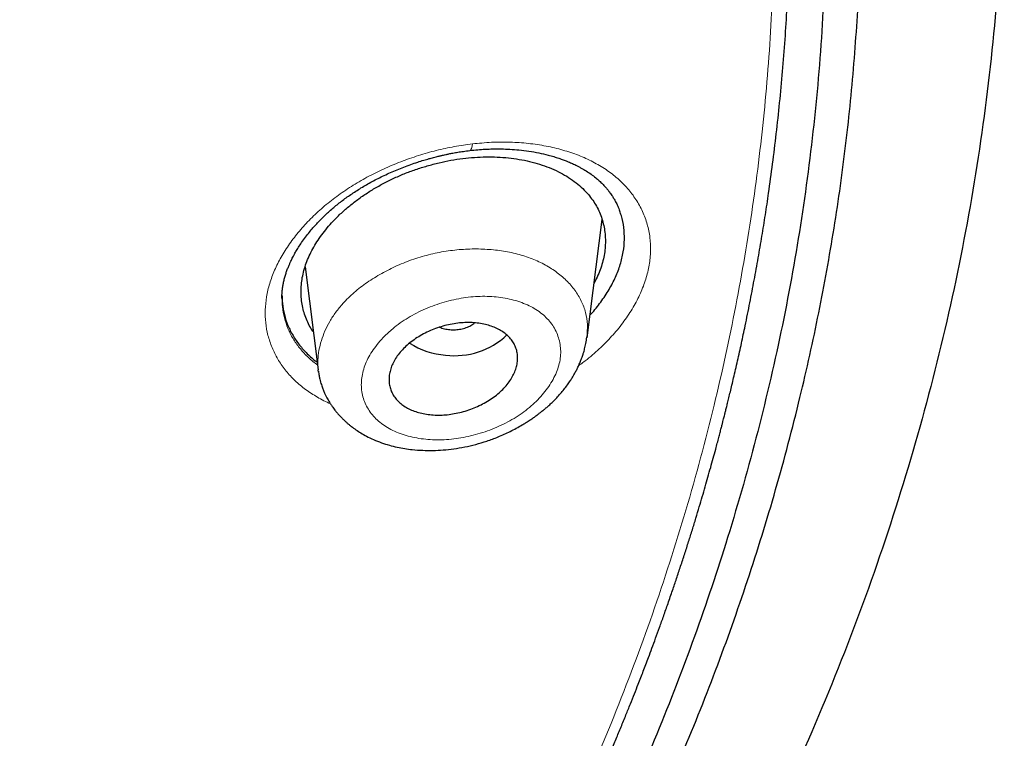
# Model space of a CAD drawing. Header units: millimetres. Extents: x 8 to 1023, y 12 to 832.
# Tile 783 of 968: x 685 to 698, y 765 to 775. Entities that reach past the tile are written whole.
import ezdxf

# ---------------------------------------------------------------- set-up
doc = ezdxf.new("R2010")
doc.units = ezdxf.units.MM

msp = doc.modelspace()

# ---------------------------------------------------------------- linework, layer by layer
at = {"color": 7, "linetype": 'Continuous', "lineweight": 30}
for p, q in [((692.659, 770.295), (692.869, 771.95)), ((688.711, 771.291), (688.894, 769.846)), ((688.389, 770.866), (688.389, 770.851)), ((688.902, 769.817), (688.896, 769.846))]:
    msp.add_line(p, q, dxfattribs=at)
at = {"color": 8, "linetype": 'Continuous', "lineweight": 0, "flags": 128}
msp.add_lwpolyline([(691.016, 772.918), (691.017, 772.918), (691.025, 772.922), (691.033, 772.93), (691.039, 772.944), (691.045, 772.962), (691.049, 772.984), (691.053, 773.011)], dxfattribs=at)
at = {"color": 7, "linetype": 'Continuous', "lineweight": 30}
for centre, radius, start, end in [((690.756, 771.123), 1.073, 237.2076, 265.8413), ((690.804, 771.108), 1.063, 263.1899, 313.4475)]:
    msp.add_arc(centre, radius, start, end, dxfattribs=at)
for points, knots in [([(638.967, 820.409), (639.825, 820.401), (641.54, 820.386), (644.108, 820.26), (646.667, 820.06), (649.211, 819.78), (651.736, 819.422), (654.237, 818.985), (656.847, 818.443), (659.555, 817.781), (662.346, 816.982), (665.077, 816.082), (667.741, 815.083), (670.332, 813.99), (672.724, 812.86), (674.924, 811.713), (676.942, 810.562), (678.889, 809.349), (680.762, 808.076), (682.555, 806.746), (684.266, 805.361), (685.893, 803.924), (687.432, 802.438), (688.881, 800.905), (690.237, 799.329), (691.498, 797.713), (692.662, 796.059), (693.724, 794.369), (694.737, 792.553), (695.676, 790.607), (696.518, 788.53), (697.215, 786.425), (697.764, 784.298), (698.165, 782.153), (698.403, 780.1), (698.503, 778.144), (698.485, 776.289), (698.354, 774.437), (698.113, 772.591), (697.761, 770.754), (697.3, 768.929), (696.731, 767.121), (696.054, 765.331), (695.271, 763.565), (694.383, 761.824), (693.39, 760.113), (692.294, 758.435), (691.099, 756.793), (689.735, 755.101), (688.185, 753.369), (686.433, 751.611), (684.562, 749.919), (682.573, 748.298), (680.479, 746.747), (678.994, 745.78), (678.252, 745.296)], [0, 0, 0, 0, 0.017859, 0.035717, 0.053574, 0.07143, 0.089287, 0.107143, 0.125, 0.145832, 0.166666, 0.1875, 0.208333, 0.229166, 0.249999, 0.267856, 0.285713, 0.303571, 0.321429, 0.339287, 0.357144, 0.375001, 0.392858, 0.410715, 0.428572, 0.446429, 0.464286, 0.482143, 0.500002, 0.520835, 0.541668, 0.562501, 0.583334, 0.604167, 0.624999, 0.642856, 0.660713, 0.678571, 0.696428, 0.714286, 0.732144, 0.750003, 0.76786, 0.785718, 0.803575, 0.821433, 0.839289, 0.857146, 0.875003, 0.895835, 0.916668, 0.9375, 0.958333, 0.979167, 1, 1, 1, 1]), ([(638.967, 735.109), (639.574, 735.113), (640.787, 735.121), (642.603, 735.185), (644.413, 735.288), (646.217, 735.433), (648.014, 735.618), (649.801, 735.844), (651.525, 736.103), (653.184, 736.389), (654.78, 736.7), (656.361, 737.043), (657.927, 737.419), (659.479, 737.828), (661.066, 738.282), (662.683, 738.787), (664.324, 739.344), (665.935, 739.936), (667.518, 740.564), (669.071, 741.227), (670.597, 741.926), (672.053, 742.641), (673.438, 743.365), (674.752, 744.095), (676.034, 744.851), (677.285, 745.634), (678.505, 746.442), (679.727, 747.299), (680.947, 748.208), (682.157, 749.169), (683.325, 750.157), (684.449, 751.171), (685.531, 752.212), (686.571, 753.281), (687.54, 754.346), (688.44, 755.401), (689.269, 756.44), (690.054, 757.494), (690.796, 758.561), (691.493, 759.642), (692.165, 760.769), (692.807, 761.942), (693.414, 763.161), (693.967, 764.394), (694.467, 765.639), (694.913, 766.898), (695.307, 768.172), (695.637, 769.422), (695.907, 770.643), (696.122, 771.83), (696.289, 773.019), (696.407, 774.209), (696.478, 775.401), (696.501, 776.628), (696.472, 777.89), (696.385, 779.185), (696.241, 780.478), (696.04, 781.77), (695.783, 783.061), (695.469, 784.349), (695.11, 785.595), (694.712, 786.795), (694.282, 787.948), (693.806, 789.089), (693.286, 790.218), (692.721, 791.335), (692.12, 792.423), (691.486, 793.483), (690.822, 794.514), (690.118, 795.532), (689.373, 796.538), (688.589, 797.53), (687.765, 798.51), (686.903, 799.473), (685.994, 800.432), (685.038, 801.383), (684.031, 802.327), (682.988, 803.248), (681.91, 804.146), (680.795, 805.023), (679.662, 805.863), (678.514, 806.667), (677.353, 807.437), (676.161, 808.184), (674.939, 808.909), (673.685, 809.611), (672.401, 810.29), (671.091, 810.944), (669.74, 811.58), (668.351, 812.195), (666.92, 812.79), (665.466, 813.354), (663.991, 813.887), (662.494, 814.39), (661.001, 814.854), (659.513, 815.28), (658.034, 815.671), (656.538, 816.032), (655.027, 816.364), (653.499, 816.666), (651.955, 816.939), (650.399, 817.182), (648.812, 817.398), (647.198, 817.584), (645.557, 817.739), (643.913, 817.86), (642.267, 817.945), (640.618, 817.999), (639.517, 818.006), (638.967, 818.009)], [0, 0, 0, 0, 0.010081, 0.020137, 0.030179, 0.040216, 0.050257, 0.060311, 0.070335, 0.079491, 0.088633, 0.097767, 0.1069, 0.116039, 0.125192, 0.135253, 0.145282, 0.155288, 0.16528, 0.175267, 0.185259, 0.195301, 0.204496, 0.213673, 0.222839, 0.232002, 0.241168, 0.250345, 0.260322, 0.270285, 0.280246, 0.290212, 0.300194, 0.310203, 0.320293, 0.329526, 0.338727, 0.347904, 0.357065, 0.366218, 0.375372, 0.385323, 0.395264, 0.405207, 0.415162, 0.425139, 0.435149, 0.445226, 0.454443, 0.463632, 0.472801, 0.481959, 0.491116, 0.500279, 0.510233, 0.520184, 0.530144, 0.540125, 0.550137, 0.560192, 0.570258, 0.579448, 0.588609, 0.59775, 0.60688, 0.616007, 0.625139, 0.633867, 0.642594, 0.651329, 0.660077, 0.668845, 0.677642, 0.686473, 0.695244, 0.704395, 0.713529, 0.722653, 0.731774, 0.740899, 0.750037, 0.758756, 0.767483, 0.776222, 0.78498, 0.793764, 0.802579, 0.811433, 0.820208, 0.829363, 0.838502, 0.847632, 0.856762, 0.865897, 0.875044, 0.883755, 0.89247, 0.901196, 0.909939, 0.918704, 0.927499, 0.936329, 0.945126, 0.954305, 0.963462, 0.972602, 0.981734, 0.990864, 1, 1, 1, 1]), ([(696.002, 776.466), (695.995, 775.965), (695.98, 774.963), (695.861, 773.463), (695.671, 771.966), (695.403, 770.472), (695.058, 768.982), (694.646, 767.529), (694.173, 766.115), (693.644, 764.745), (693.05, 763.39), (692.39, 762.05), (691.653, 760.704), (690.836, 759.354), (689.936, 758.003), (688.967, 756.676), (687.929, 755.373), (686.822, 754.093), (685.671, 752.865), (684.485, 751.69), (683.268, 750.57), (681.999, 749.481), (680.677, 748.423), (679.281, 747.382), (677.809, 746.359), (676.259, 745.359), (674.655, 744.399), (672.996, 743.477), (671.286, 742.597), (669.568, 741.779), (667.85, 741.022), (666.138, 740.324), (664.394, 739.67), (662.62, 739.06), (660.784, 738.485), (658.885, 737.946), (656.924, 737.45), (654.934, 737.004), (652.914, 736.61), (650.868, 736.267), (648.844, 735.984), (646.851, 735.757), (644.895, 735.584), (642.936, 735.461), (640.975, 735.386), (638.968, 735.36), (636.917, 735.386), (634.827, 735.468), (632.743, 735.605), (630.664, 735.798), (628.594, 736.046), (626.578, 736.343), (624.621, 736.682), (622.727, 737.062), (620.857, 737.487), (619.01, 737.958), (617.144, 738.486), (615.264, 739.075), (613.374, 739.728), (611.522, 740.43), (609.706, 741.18), (607.926, 741.979), (606.219, 742.809), (604.589, 743.665), (603.037, 744.539), (601.531, 745.45), (600.073, 746.396), (598.63, 747.399), (597.207, 748.46), (595.812, 749.581), (594.477, 750.737), (593.201, 751.928), (591.982, 753.155), (590.846, 754.392), (589.791, 755.634), (588.819, 756.873), (587.909, 758.133), (587.061, 759.414), (586.26, 760.742), (585.51, 762.116), (584.818, 763.533), (584.199, 764.965), (583.654, 766.413), (583.181, 767.878), (582.788, 769.332), (582.473, 770.771), (582.232, 772.188), (582.061, 773.609), (581.954, 775.036), (581.941, 775.989), (581.934, 776.466)], [0, 0, 0, 0, 0.011647, 0.023279, 0.034914, 0.046569, 0.058262, 0.069997, 0.081033, 0.092045, 0.103046, 0.114051, 0.125075, 0.136674, 0.148268, 0.159874, 0.171507, 0.183184, 0.194903, 0.205931, 0.216944, 0.227954, 0.238974, 0.250018, 0.2616, 0.2732, 0.284834, 0.296518, 0.308264, 0.319998, 0.330999, 0.341975, 0.352941, 0.363907, 0.374886, 0.386463, 0.398058, 0.409684, 0.421356, 0.433089, 0.444843, 0.455871, 0.466863, 0.477832, 0.488791, 0.499751, 0.51144, 0.523115, 0.53479, 0.54648, 0.558201, 0.569925, 0.580927, 0.591892, 0.602833, 0.61376, 0.624687, 0.6364, 0.648087, 0.659761, 0.671439, 0.683135, 0.694871, 0.705904, 0.716895, 0.727858, 0.738804, 0.749746, 0.761426, 0.773081, 0.784724, 0.796373, 0.808043, 0.819784, 0.830839, 0.841857, 0.852852, 0.863839, 0.87483, 0.886496, 0.898127, 0.909738, 0.921348, 0.932974, 0.944696, 0.955762, 0.96681, 0.977856, 0.988914, 1, 1, 1, 1]), ([(582.445, 775.805), (582.445, 775.791), (582.446, 775.76), (582.447, 775.709), (582.449, 775.649), (582.451, 775.581), (582.454, 775.505), (582.457, 775.421), (582.461, 775.331), (582.465, 775.232), (582.47, 775.126), (582.481, 774.907), (582.5, 774.597), (582.529, 774.201), (582.56, 773.843), (582.593, 773.506), (582.628, 773.19), (582.665, 772.876), (582.711, 772.525), (582.768, 772.132), (582.837, 771.695), (582.904, 771.311), (582.965, 770.984), (583.017, 770.718), (583.07, 770.459), (583.122, 770.215), (583.173, 769.987), (583.221, 769.774), (583.26, 769.611), (583.288, 769.493), (583.306, 769.42), (583.323, 769.353), (583.337, 769.294), (583.35, 769.246), (583.359, 769.209), (583.366, 769.182), (583.372, 769.159), (583.378, 769.131), (583.387, 769.096), (583.398, 769.054), (583.41, 769.007), (583.428, 768.941), (583.451, 768.852), (583.482, 768.737), (583.516, 768.613), (583.553, 768.478), (583.594, 768.333), (583.638, 768.177), (583.686, 768.014), (583.735, 767.849), (583.784, 767.687), (583.847, 767.486), (583.922, 767.248), (584.011, 766.978), (584.098, 766.72), (584.182, 766.477), (584.265, 766.245), (584.347, 766.019), (584.43, 765.796), (584.513, 765.577), (584.597, 765.362), (584.681, 765.149), (584.766, 764.938), (584.855, 764.724), (584.947, 764.504), (585.046, 764.275), (585.151, 764.035), (585.248, 763.818), (585.336, 763.627), (585.412, 763.461), (585.492, 763.292), (585.572, 763.123), (585.654, 762.954), (585.734, 762.791), (585.812, 762.634), (585.886, 762.487), (585.955, 762.351), (586.02, 762.225), (586.076, 762.116), (586.123, 762.027), (586.16, 761.957), (586.191, 761.898), (586.22, 761.843), (586.252, 761.784), (586.292, 761.708), (586.342, 761.618), (586.399, 761.511), (586.463, 761.395), (586.533, 761.269), (586.609, 761.134), (586.69, 760.991), (586.777, 760.838), (586.871, 760.677), (587.008, 760.442), (587.188, 760.142), (587.409, 759.783), (587.629, 759.435), (587.821, 759.138), (587.984, 758.889), (588.12, 758.687), (588.252, 758.491), (588.381, 758.303), (588.506, 758.125), (588.624, 757.956), (588.737, 757.798), (588.845, 757.648), (588.946, 757.509), (589.042, 757.378), (589.137, 757.25), (589.234, 757.12), (589.337, 756.983), (589.452, 756.831), (589.581, 756.663), (589.725, 756.478), (589.878, 756.283), (590.04, 756.08), (590.266, 755.8), (590.557, 755.446), (590.835, 755.119), (591.036, 754.886), (591.156, 754.747), (591.277, 754.609), (591.4, 754.47), (591.524, 754.331), (591.649, 754.193), (591.765, 754.066), (591.87, 753.951), (591.962, 753.851), (592.045, 753.762), (592.112, 753.69), (592.164, 753.634), (592.204, 753.592), (592.239, 753.554), (592.272, 753.52), (592.3, 753.49), (592.322, 753.467), (592.339, 753.449), (592.357, 753.43), (592.378, 753.408), (592.405, 753.379), (592.44, 753.343), (592.483, 753.298), (592.534, 753.245), (592.592, 753.184), (592.655, 753.12), (592.72, 753.053), (592.785, 752.985), (592.852, 752.918), (592.977, 752.79), (593.165, 752.601), (593.418, 752.35), (593.681, 752.094), (593.968, 751.819), (594.277, 751.527), (594.605, 751.224), (594.934, 750.926), (595.263, 750.634), (595.591, 750.348), (595.881, 750.099), (596.129, 749.89), (596.331, 749.722), (596.524, 749.563), (596.706, 749.414), (596.867, 749.284), (597.008, 749.171), (597.13, 749.074), (597.25, 748.978), (597.374, 748.881), (597.508, 748.776), (597.652, 748.664), (597.808, 748.544), (597.975, 748.417), (598.153, 748.282), (598.342, 748.141), (598.538, 747.995), (598.739, 747.847), (598.94, 747.701), (599.22, 747.499), (599.579, 747.245), (600.015, 746.943), (600.448, 746.649), (600.879, 746.363), (601.31, 746.083), (601.742, 745.808), (602.163, 745.545), (602.575, 745.293), (602.98, 745.049), (603.395, 744.804), (603.824, 744.556), (604.265, 744.306), (604.63, 744.103), (604.91, 743.95), (605.099, 743.847), (605.28, 743.75), (605.452, 743.658), (605.614, 743.573), (605.766, 743.493), (605.908, 743.418), (606.018, 743.361), (606.097, 743.321), (606.146, 743.296), (606.187, 743.275), (606.219, 743.258), (606.245, 743.244), (606.269, 743.232), (606.296, 743.218), (606.334, 743.199), (606.385, 743.173), (606.45, 743.14), (606.523, 743.103), (606.6, 743.064), (606.717, 743.005), (606.876, 742.925), (607.083, 742.823), (607.304, 742.715), (607.539, 742.6), (607.787, 742.482), (608.042, 742.36), (608.3, 742.239), (608.556, 742.121), (608.862, 741.98), (609.217, 741.82), (609.617, 741.643), (610.008, 741.473), (610.39, 741.31), (610.766, 741.152), (611.14, 740.998), (611.62, 740.804), (612.207, 740.572), (612.904, 740.306), (613.624, 740.041), (614.365, 739.777), (615.129, 739.515), (615.898, 739.262), (616.673, 739.017), (617.494, 738.768), (618.362, 738.517), (619.278, 738.265), (620.2, 738.025), (621.127, 737.797), (622.059, 737.58), (622.997, 737.374), (623.913, 737.186), (624.807, 737.014), (625.678, 736.856), (626.552, 736.709), (627.428, 736.572), (628.306, 736.445), (629.187, 736.328), (630.071, 736.221), (630.957, 736.124), (631.845, 736.037), (632.734, 735.96), (633.626, 735.894), (634.502, 735.839), (635.362, 735.794), (636.206, 735.76), (637.052, 735.735), (637.899, 735.719), (638.792, 735.711), (639.729, 735.714), (640.71, 735.73), (641.688, 735.758), (642.665, 735.798), (643.641, 735.851), (644.614, 735.915), (645.559, 735.99), (646.476, 736.074), (647.363, 736.165), (648.248, 736.266), (649.13, 736.378), (650.01, 736.499), (650.887, 736.63), (651.762, 736.772), (652.635, 736.923), (653.504, 737.085), (654.37, 737.257), (655.233, 737.438), (656.074, 737.625), (656.896, 737.818), (657.697, 738.016), (658.494, 738.223), (659.287, 738.438), (660.116, 738.673), (660.981, 738.931), (661.879, 739.211), (662.77, 739.503), (663.654, 739.806), (664.53, 740.12), (665.398, 740.445), (666.12, 740.726), (666.7, 740.96), (667.143, 741.142), (667.588, 741.328), (668.034, 741.52), (668.482, 741.716), (668.917, 741.91), (669.34, 742.103), (669.753, 742.295), (670.072, 742.446), (670.296, 742.553), (670.422, 742.614), (670.548, 742.675), (670.676, 742.737), (670.803, 742.8), (670.931, 742.863), (671.055, 742.924), (671.178, 742.986), (671.297, 743.046), (671.41, 743.103), (671.509, 743.153), (671.593, 743.195), (671.663, 743.231), (671.716, 743.258), (671.758, 743.28), (671.794, 743.299), (671.835, 743.32), (671.884, 743.345), (671.941, 743.375), (672.014, 743.412), (672.102, 743.458), (672.207, 743.513), (672.322, 743.574), (672.442, 743.637), (672.603, 743.723), (672.805, 743.831), (673.079, 743.98), (673.387, 744.149), (673.729, 744.34), (674.075, 744.537), (674.42, 744.735), (674.759, 744.934), (675.112, 745.144), (675.478, 745.365), (675.854, 745.596), (676.221, 745.826), (676.583, 746.057), (676.944, 746.291), (677.308, 746.531), (677.675, 746.777), (678.047, 747.031), (678.36, 747.25), (678.612, 747.427), (678.798, 747.56), (678.973, 747.686), (679.139, 747.806), (679.295, 747.92), (679.441, 748.028), (679.577, 748.129), (679.7, 748.221), (679.811, 748.305), (679.915, 748.384), (680.023, 748.466), (680.137, 748.553), (680.258, 748.646), (680.386, 748.745), (680.529, 748.857), (680.688, 748.981), (680.862, 749.12), (681.045, 749.266), (681.232, 749.418), (681.42, 749.571), (681.688, 749.792), (682.03, 750.08), (682.41, 750.406), (682.745, 750.7), (683.041, 750.964), (683.336, 751.231), (683.633, 751.505), (683.935, 751.789), (684.176, 752.02), (684.355, 752.194), (684.472, 752.308), (684.59, 752.424), (684.708, 752.542), (684.825, 752.658), (684.938, 752.772), (685.046, 752.882), (685.149, 752.986), (685.246, 753.085), (685.332, 753.175), (685.409, 753.255), (685.47, 753.319), (685.517, 753.367), (685.551, 753.403), (685.58, 753.433), (685.606, 753.461), (685.634, 753.491), (685.668, 753.526), (685.708, 753.569), (685.755, 753.619), (685.823, 753.691), (685.911, 753.786), (686.019, 753.902), (686.13, 754.023), (686.261, 754.167), (686.414, 754.336), (686.589, 754.532), (686.77, 754.738), (686.954, 754.95), (687.232, 755.274), (687.595, 755.709), (687.935, 756.13), (688.169, 756.427), (688.303, 756.598), (688.435, 756.77), (688.565, 756.94), (688.692, 757.108), (688.814, 757.272), (688.931, 757.431), (689.041, 757.581), (689.143, 757.723), (689.237, 757.855), (689.319, 757.97), (689.39, 758.07), (689.453, 758.16), (689.517, 758.252), (689.586, 758.351), (689.658, 758.457), (689.741, 758.578), (689.834, 758.715), (689.937, 758.87), (690.046, 759.035), (690.16, 759.21), (690.318, 759.454), (690.515, 759.764), (690.767, 760.174), (691.033, 760.62), (691.239, 760.978), (691.37, 761.211), (691.43, 761.318), (691.487, 761.421), (691.539, 761.516), (691.585, 761.6), (691.624, 761.673), (691.656, 761.731), (691.68, 761.776), (691.698, 761.81), (691.712, 761.836), (691.722, 761.856), (691.731, 761.873), (691.741, 761.892), (691.755, 761.918), (691.772, 761.95), (691.792, 761.987), (691.821, 762.042), (691.861, 762.12), (691.914, 762.221), (691.971, 762.333), (692.05, 762.488), (692.151, 762.687), (692.272, 762.933), (692.396, 763.19), (692.523, 763.459), (692.637, 763.706), (692.738, 763.928), (692.824, 764.122), (692.909, 764.315), (692.989, 764.502), (693.063, 764.678), (693.134, 764.848), (693.201, 765.011), (693.263, 765.166), (693.32, 765.309), (693.369, 765.433), (693.41, 765.538), (693.445, 765.63), (693.481, 765.724), (693.522, 765.831), (693.568, 765.954), (693.619, 766.094), (693.674, 766.245), (693.732, 766.407), (693.792, 766.58), (693.852, 766.754), (693.911, 766.928), (693.968, 767.099), (694.024, 767.271), (694.079, 767.441), (694.131, 767.607), (694.181, 767.77), (694.241, 767.971), (694.31, 768.207), (694.387, 768.476), (694.443, 768.68), (694.48, 768.82), (694.5, 768.897), (694.519, 768.966), (694.534, 769.027), (694.548, 769.079), (694.559, 769.122), (694.568, 769.158), (694.576, 769.19), (694.585, 769.225), (694.596, 769.269), (694.61, 769.323), (694.625, 769.386), (694.643, 769.459), (694.664, 769.543), (694.686, 769.637), (694.71, 769.74), (694.737, 769.854), (694.774, 770.015), (694.819, 770.219), (694.876, 770.49), (694.936, 770.784), (694.997, 771.101), (695.053, 771.412), (695.105, 771.717), (695.154, 772.019), (695.204, 772.356), (695.256, 772.734), (695.308, 773.156), (695.354, 773.588), (695.395, 774.028), (695.429, 774.472), (695.451, 774.796), (695.459, 774.972), (695.46, 774.998)], [0, 0, 0, 0, 0.000308, 0.00069, 0.001145, 0.001674, 0.002276, 0.00292, 0.003632, 0.004411, 0.005257, 0.006152, 0.009626, 0.012651, 0.015604, 0.018178, 0.020695, 0.02317, 0.025678, 0.029092, 0.032585, 0.036159, 0.038302, 0.040463, 0.042551, 0.044541, 0.046341, 0.048052, 0.049674, 0.050287, 0.050886, 0.051446, 0.051921, 0.05231, 0.052613, 0.052804, 0.052961, 0.053179, 0.053464, 0.053812, 0.054194, 0.054604, 0.05543, 0.056351, 0.057369, 0.058452, 0.059626, 0.060891, 0.062239, 0.063584, 0.064902, 0.066193, 0.068489, 0.070695, 0.07281, 0.074779, 0.076663, 0.078501, 0.080325, 0.082135, 0.0839, 0.08565, 0.087387, 0.08913, 0.090952, 0.092859, 0.09485, 0.096926, 0.098274, 0.099656, 0.101071, 0.102516, 0.103918, 0.105323, 0.106643, 0.107879, 0.109031, 0.110099, 0.111082, 0.111784, 0.112377, 0.112857, 0.113276, 0.11378, 0.114377, 0.115197, 0.116102, 0.117093, 0.118169, 0.119332, 0.120556, 0.121864, 0.123254, 0.124726, 0.127926, 0.131043, 0.134078, 0.13703, 0.138843, 0.140623, 0.142364, 0.14403, 0.145612, 0.147112, 0.148529, 0.149862, 0.151113, 0.15228, 0.153387, 0.154557, 0.155794, 0.157098, 0.15869, 0.160373, 0.162145, 0.164008, 0.165957, 0.169858, 0.173805, 0.175097, 0.176394, 0.177695, 0.179001, 0.180312, 0.181628, 0.182918, 0.183956, 0.184904, 0.185762, 0.186531, 0.186966, 0.187365, 0.18773, 0.18806, 0.188352, 0.188581, 0.188733, 0.18889, 0.189107, 0.189383, 0.189718, 0.190161, 0.190677, 0.191267, 0.191909, 0.192557, 0.193211, 0.193869, 0.194531, 0.196938, 0.199405, 0.201934, 0.204523, 0.207615, 0.210672, 0.213694, 0.216683, 0.219637, 0.222551, 0.224419, 0.226191, 0.227867, 0.229446, 0.23093, 0.232027, 0.233066, 0.234053, 0.235094, 0.236222, 0.237439, 0.238744, 0.240137, 0.241618, 0.243188, 0.244814, 0.246468, 0.248106, 0.249729, 0.253273, 0.256743, 0.260138, 0.263484, 0.26681, 0.270115, 0.2734, 0.276392, 0.279395, 0.28247, 0.285617, 0.288837, 0.292128, 0.293531, 0.294898, 0.296193, 0.297416, 0.298566, 0.299645, 0.300653, 0.301588, 0.301976, 0.302323, 0.302612, 0.302842, 0.303015, 0.303155, 0.303344, 0.303584, 0.303961, 0.304422, 0.304945, 0.305488, 0.306049, 0.307393, 0.30883, 0.310362, 0.311986, 0.313704, 0.315477, 0.317252, 0.318998, 0.320714, 0.323489, 0.326185, 0.328803, 0.331343, 0.333818, 0.336286, 0.338754, 0.343278, 0.347803, 0.352328, 0.357176, 0.362024, 0.366874, 0.371725, 0.376579, 0.382198, 0.387818, 0.393438, 0.399057, 0.404677, 0.410297, 0.415916, 0.421067, 0.426217, 0.431363, 0.436505, 0.441643, 0.44678, 0.451918, 0.457057, 0.462198, 0.467338, 0.472478, 0.477619, 0.482467, 0.487317, 0.49217, 0.49703, 0.501898, 0.507534, 0.513158, 0.518775, 0.524387, 0.529996, 0.535605, 0.541214, 0.546354, 0.551494, 0.556634, 0.561772, 0.566907, 0.572047, 0.577191, 0.582339, 0.587488, 0.592639, 0.59779, 0.602941, 0.607798, 0.612655, 0.617512, 0.622369, 0.627226, 0.632845, 0.638459, 0.64407, 0.64968, 0.65529, 0.660898, 0.666508, 0.669406, 0.67233, 0.675279, 0.678255, 0.681257, 0.684301, 0.68705, 0.689866, 0.69275, 0.693613, 0.694482, 0.695357, 0.696238, 0.697125, 0.698018, 0.698897, 0.699709, 0.7006, 0.701391, 0.702082, 0.702673, 0.703163, 0.703553, 0.703797, 0.704045, 0.704323, 0.704664, 0.705071, 0.705543, 0.706196, 0.706944, 0.707779, 0.708635, 0.709499, 0.711221, 0.712975, 0.715398, 0.717879, 0.720418, 0.722964, 0.725469, 0.727931, 0.730829, 0.733666, 0.736441, 0.73918, 0.741976, 0.744786, 0.747659, 0.750595, 0.753592, 0.755153, 0.756652, 0.758075, 0.759422, 0.760694, 0.76189, 0.763011, 0.764057, 0.764932, 0.765771, 0.766663, 0.767617, 0.768632, 0.769708, 0.770846, 0.77225, 0.773737, 0.775308, 0.776945, 0.778574, 0.780189, 0.783939, 0.787607, 0.790333, 0.793014, 0.795703, 0.798467, 0.801307, 0.804223, 0.805343, 0.806474, 0.807615, 0.808768, 0.809931, 0.811049, 0.812089, 0.813144, 0.814106, 0.814973, 0.815747, 0.816426, 0.816815, 0.81716, 0.817451, 0.81769, 0.817966, 0.818306, 0.818714, 0.819191, 0.819737, 0.820807, 0.821917, 0.823067, 0.824256, 0.826025, 0.827874, 0.829805, 0.831814, 0.833841, 0.838883, 0.843888, 0.845453, 0.847015, 0.848572, 0.850125, 0.851625, 0.853136, 0.854564, 0.85591, 0.857172, 0.858352, 0.85945, 0.860254, 0.861023, 0.86184, 0.862717, 0.863654, 0.86465, 0.865925, 0.867287, 0.868734, 0.870268, 0.871888, 0.875148, 0.878391, 0.882556, 0.886693, 0.887618, 0.888542, 0.889446, 0.89026, 0.890977, 0.891598, 0.892122, 0.892465, 0.892749, 0.892973, 0.893137, 0.893255, 0.893404, 0.893628, 0.893917, 0.894227, 0.894552, 0.895334, 0.896195, 0.897134, 0.898152, 0.900125, 0.902192, 0.904352, 0.906606, 0.908953, 0.91054, 0.912168, 0.913799, 0.915348, 0.916812, 0.91819, 0.919568, 0.920848, 0.92203, 0.923114, 0.923897, 0.924625, 0.925385, 0.926208, 0.927268, 0.928417, 0.929652, 0.930976, 0.932387, 0.933885, 0.93524, 0.936655, 0.938067, 0.939448, 0.940799, 0.942118, 0.943407, 0.945689, 0.947868, 0.949944, 0.950626, 0.951255, 0.951815, 0.952306, 0.952726, 0.953077, 0.953358, 0.953576, 0.953864, 0.954213, 0.954643, 0.955153, 0.955745, 0.956418, 0.957172, 0.958007, 0.958924, 0.959918, 0.961895, 0.963844, 0.966437, 0.968978, 0.971468, 0.973907, 0.976298, 0.978703, 0.981989, 0.985351, 0.988789, 0.992305, 0.995867, 0.999377, 1, 1, 1, 1]), ([(688.387, 770.853), (688.388, 770.873), (688.388, 770.911), (688.393, 770.967), (688.401, 771.022), (688.411, 771.076), (688.424, 771.13), (688.44, 771.185), (688.458, 771.238), (688.477, 771.287), (688.495, 771.331), (688.512, 771.367), (688.526, 771.397), (688.541, 771.426), (688.56, 771.462), (688.586, 771.508), (688.621, 771.566), (688.665, 771.633), (688.716, 771.704), (688.785, 771.792), (688.872, 771.893), (688.981, 772.004), (689.097, 772.109), (689.22, 772.209), (689.352, 772.304), (689.495, 772.396), (689.651, 772.486), (689.82, 772.571), (689.969, 772.637), (690.094, 772.687), (690.19, 772.723), (690.284, 772.755), (690.37, 772.782), (690.444, 772.803), (690.501, 772.819), (690.544, 772.83), (690.574, 772.837), (690.597, 772.843), (690.613, 772.847), (690.629, 772.851), (690.651, 772.855), (690.684, 772.863), (690.728, 772.872), (690.785, 772.883), (690.852, 772.895), (690.931, 772.907), (690.987, 772.915), (691.017, 772.918)], [0, 0, 0, 0, 0.026889, 0.049969, 0.069308, 0.087856, 0.108472, 0.129782, 0.149077, 0.168082, 0.184035, 0.197283, 0.207859, 0.217279, 0.229039, 0.246435, 0.267427, 0.29203, 0.318857, 0.345485, 0.389292, 0.43235, 0.474621, 0.51608, 0.557572, 0.60074, 0.645657, 0.692332, 0.740746, 0.765596, 0.790862, 0.815888, 0.837937, 0.856699, 0.872172, 0.881619, 0.889219, 0.894973, 0.898882, 0.901454, 0.906901, 0.915242, 0.926471, 0.940577, 0.957548, 0.977363, 1, 1, 1, 1]), ([(688.827, 770.378), (688.816, 770.395), (688.786, 770.438), (688.748, 770.513), (688.711, 770.602), (688.684, 770.694), (688.665, 770.79), (688.655, 770.889), (688.655, 770.988), (688.664, 771.088), (688.682, 771.189), (688.71, 771.29), (688.746, 771.391), (688.792, 771.492), (688.846, 771.591), (688.909, 771.689), (688.981, 771.786), (689.061, 771.882), (689.154, 771.981), (689.261, 772.083), (689.384, 772.184), (689.514, 772.28), (689.652, 772.37), (689.796, 772.452), (689.945, 772.527), (690.099, 772.594), (690.258, 772.653), (690.421, 772.704), (690.586, 772.747), (690.753, 772.782), (690.919, 772.808), (691.082, 772.824), (691.244, 772.831), (691.403, 772.828), (691.559, 772.817), (691.71, 772.796), (691.856, 772.766), (691.996, 772.727), (692.13, 772.679), (692.257, 772.623), (692.374, 772.559), (692.481, 772.487), (692.578, 772.408), (692.633, 772.349), (692.66, 772.32)], [0, 0, 0, 0, 0.013096, 0.034382, 0.055717, 0.077199, 0.098923, 0.120741, 0.142279, 0.163632, 0.184903, 0.206193, 0.227602, 0.248829, 0.270013, 0.291257, 0.312661, 0.334325, 0.356346, 0.382026, 0.407755, 0.433687, 0.459439, 0.484997, 0.510615, 0.536141, 0.561728, 0.58753, 0.613694, 0.639819, 0.6656, 0.691184, 0.716717, 0.74235, 0.768155, 0.793768, 0.819341, 0.845022, 0.870961, 0.897258, 0.923151, 0.948798, 0.974359, 1, 1, 1, 1]), ([(691.017, 772.918), (691.054, 772.922), (691.126, 772.93), (691.234, 772.937), (691.343, 772.941), (691.459, 772.941), (691.581, 772.937), (691.711, 772.926), (691.846, 772.91), (691.983, 772.885), (692.098, 772.859), (692.191, 772.833), (692.261, 772.811), (692.322, 772.789), (692.372, 772.77), (692.41, 772.754), (692.441, 772.741), (692.47, 772.727), (692.503, 772.712), (692.539, 772.693), (692.588, 772.667), (692.647, 772.632), (692.715, 772.587), (692.776, 772.54), (692.829, 772.494), (692.873, 772.451), (692.911, 772.411), (692.939, 772.378), (692.958, 772.354), (692.972, 772.336), (692.988, 772.314), (693.009, 772.284), (693.033, 772.245), (693.06, 772.197), (693.089, 772.138), (693.106, 772.095), (693.115, 772.071)], [0, 0, 0, 0, 0.036706, 0.071007, 0.107224, 0.146339, 0.188344, 0.232773, 0.28317, 0.333965, 0.385117, 0.415412, 0.444989, 0.470935, 0.493014, 0.50873, 0.521687, 0.534412, 0.549562, 0.567124, 0.58697, 0.621379, 0.659481, 0.698257, 0.730272, 0.760893, 0.789942, 0.815966, 0.827287, 0.837559, 0.850941, 0.86981, 0.894161, 0.923985, 0.959269, 1, 1, 1, 1]), ([(692.66, 772.32), (692.682, 772.294), (692.724, 772.244), (692.778, 772.162), (692.823, 772.076), (692.859, 771.986), (692.887, 771.894), (692.905, 771.798), (692.915, 771.7), (692.915, 771.6), (692.906, 771.5), (692.887, 771.4), (692.86, 771.298), (692.822, 771.197), (692.787, 771.118), (692.762, 771.074), (692.756, 771.062)], [0, 0, 0, 0, 0.07443, 0.149314, 0.225001, 0.300004, 0.374796, 0.449709, 0.526262, 0.601717, 0.67642, 0.750725, 0.82499, 0.899576, 0.97421, 1, 1, 1, 1]), ([(692.699, 770.613), (692.704, 770.619), (692.761, 770.677), (692.852, 770.797), (692.969, 770.97), (693.06, 771.146), (693.127, 771.322), (693.168, 771.498), (693.185, 771.672), (693.175, 771.841), (693.151, 771.975), (693.122, 772.049), (693.113, 772.072)], [0, 0, 0, 0, 0.011471, 0.1304, 0.249994, 0.367187, 0.483284, 0.599629, 0.716368, 0.832568, 0.949555, 1, 1, 1, 1]), ([(688.389, 770.899), (688.39, 770.858), (688.391, 770.763), (688.419, 770.619), (688.469, 770.468), (688.54, 770.326), (688.63, 770.192), (688.742, 770.072), (688.826, 769.993), (688.877, 769.958), (688.88, 769.956)], [0, 0, 0, 0, 0.111523, 0.257578, 0.406155, 0.553686, 0.699472, 0.844869, 0.991244, 1, 1, 1, 1]), ([(690.8, 769.234), (690.767, 769.228), (690.702, 769.218), (690.603, 769.212), (690.506, 769.214), (690.411, 769.225), (690.322, 769.243), (690.239, 769.268), (690.163, 769.301), (690.095, 769.34), (690.036, 769.386), (689.986, 769.437), (689.945, 769.493), (689.915, 769.553), (689.895, 769.617), (689.885, 769.685), (689.887, 769.754), (689.899, 769.826), (689.922, 769.898), (689.956, 769.97), (690.001, 770.042), (690.057, 770.111), (690.122, 770.178), (690.197, 770.241), (690.279, 770.299), (690.369, 770.352), (690.464, 770.398), (690.564, 770.437), (690.666, 770.467), (690.77, 770.49), (690.873, 770.505), (690.975, 770.51), (691.074, 770.508), (691.168, 770.497), (691.257, 770.479), (691.339, 770.452), (691.415, 770.419), (691.482, 770.379), (691.54, 770.333), (691.59, 770.282), (691.63, 770.226), (691.659, 770.165), (691.679, 770.101), (691.687, 770.033), (691.685, 769.964), (691.673, 769.892), (691.648, 769.82), (691.613, 769.748), (691.568, 769.676), (691.512, 769.607), (691.445, 769.54), (691.371, 769.478), (691.288, 769.42), (691.198, 769.368), (691.103, 769.323), (691.005, 769.285), (690.903, 769.254), (690.835, 769.24), (690.8, 769.234)], [0, 0, 0, 0, 0.0177119, 0.0354239, 0.0535866, 0.0718042, 0.0899658, 0.1076411, 0.1253687, 0.143042, 0.1603241, 0.1776577, 0.1949377, 0.2120767, 0.2292686, 0.2464061, 0.2637182, 0.2810866, 0.2983987, 0.3161432, 0.3339481, 0.3516943, 0.369946, 0.3882608, 0.4065152, 0.425109, 0.4437656, 0.4623618, 0.4809708, 0.4996399, 0.5182499, 0.5365533, 0.5549128, 0.5732155, 0.5910421, 0.6089215, 0.6267461, 0.6441287, 0.6615627, 0.6789431, 0.6960917, 0.7132926, 0.7304395, 0.7476635, 0.7649425, 0.782166, 0.7997581, 0.8174093, 0.8350026, 0.8531044, 0.8712686, 0.8893729, 0.9077967, 0.9262829, 0.9447094, 0.9631195, 0.9815884, 1, 1, 1, 1]), ([(690.738, 770.41), (690.764, 770.409), (690.817, 770.406), (690.894, 770.417), (690.968, 770.437), (691.034, 770.466), (691.068, 770.493), (691.085, 770.505)], [0, 0, 0, 0, 0.203136, 0.40635, 0.609564, 0.8127, 1, 1, 1, 1]), ([(690.594, 770.444), (690.616, 770.436), (690.662, 770.419), (690.712, 770.413), (690.738, 770.41)], [0, 0, 0, 0, 0.48677, 1, 1, 1, 1]), ([(688.898, 769.829), (688.901, 769.808), (688.906, 769.771), (688.917, 769.72), (688.928, 769.677), (688.939, 769.642), (688.949, 769.611), (688.959, 769.584), (688.969, 769.558), (688.982, 769.528), (688.998, 769.493), (689.016, 769.457), (689.034, 769.425), (689.053, 769.394), (689.074, 769.36), (689.097, 769.327), (689.118, 769.298), (689.14, 769.27), (689.166, 769.238), (689.198, 769.203), (689.232, 769.167), (689.265, 769.135), (689.297, 769.107), (689.328, 769.08), (689.369, 769.047), (689.424, 769.007), (689.494, 768.962), (689.576, 768.915), (689.671, 768.869), (689.778, 768.827), (689.889, 768.791), (689.999, 768.764), (690.106, 768.744), (690.225, 768.729), (690.356, 768.719), (690.501, 768.717), (690.646, 768.725), (690.795, 768.741), (690.947, 768.767), (691.101, 768.802), (691.258, 768.849), (691.42, 768.909), (691.585, 768.984), (691.712, 769.053), (691.799, 769.106), (691.848, 769.137), (691.897, 769.17), (691.941, 769.202), (691.98, 769.231), (692.012, 769.256), (692.043, 769.28), (692.076, 769.307), (692.115, 769.341), (692.159, 769.382), (692.209, 769.43), (692.26, 769.485), (692.312, 769.544), (692.36, 769.605), (692.402, 769.662), (692.436, 769.713), (692.463, 769.758), (692.488, 769.802), (692.513, 769.848), (692.533, 769.89), (692.549, 769.925), (692.561, 769.954), (692.574, 769.987), (692.59, 770.029), (692.607, 770.081), (692.626, 770.146), (692.643, 770.222), (692.651, 770.276), (692.656, 770.305)], [0, 0, 0, 0, 0.01318, 0.024097, 0.032744, 0.040951, 0.047789, 0.053754, 0.059261, 0.065569, 0.075112, 0.083948, 0.090996, 0.098531, 0.107431, 0.116865, 0.124433, 0.130839, 0.139518, 0.150481, 0.161427, 0.171195, 0.179883, 0.188474, 0.197226, 0.213756, 0.231094, 0.249755, 0.272696, 0.296803, 0.320206, 0.342615, 0.363995, 0.384384, 0.413183, 0.44031, 0.46773, 0.495731, 0.52433, 0.553559, 0.583462, 0.61405, 0.648682, 0.683596, 0.694636, 0.705708, 0.716812, 0.727684, 0.736868, 0.744522, 0.75104, 0.759181, 0.769108, 0.780836, 0.793909, 0.809416, 0.824947, 0.840506, 0.855722, 0.867707, 0.877742, 0.887706, 0.898649, 0.909638, 0.91619, 0.922497, 0.929458, 0.93875, 0.950432, 0.964524, 0.981043, 1, 1, 1, 1]), ([(692.655, 770.305), (692.655, 770.305), (692.655, 770.302), (692.654, 770.299), (692.654, 770.296)], [0, 0, 0, 0, 0.171502, 1, 1, 1, 1])]:
    msp.add_open_spline(points, degree=3, knots=knots, dxfattribs=at)
at = {"color": 8, "linetype": 'Continuous', "lineweight": 0}
for points, knots in [([(582.659, 776.332), (582.666, 775.834), (582.681, 774.839), (582.8, 773.349), (582.99, 771.862), (583.259, 770.378), (583.603, 768.901), (584.012, 767.464), (584.48, 766.072), (585.002, 764.724), (585.588, 763.391), (586.238, 762.074), (586.964, 760.748), (587.769, 759.418), (588.659, 758.085), (589.618, 756.774), (590.648, 755.485), (591.745, 754.219), (592.883, 753.006), (594.054, 751.849), (595.251, 750.746), (596.5, 749.675), (597.799, 748.636), (599.175, 747.61), (600.63, 746.6), (602.166, 745.609), (603.754, 744.658), (605.395, 743.747), (607.082, 742.879), (608.776, 742.073), (610.466, 741.329), (612.153, 740.644), (613.872, 740), (615.622, 739.399), (617.438, 738.83), (619.319, 738.297), (621.263, 737.804), (623.235, 737.363), (625.233, 736.974), (627.253, 736.637), (629.249, 736.358), (631.212, 736.136), (633.14, 735.967), (635.074, 735.846), (637.012, 735.773), (638.993, 735.748), (641.014, 735.774), (643.07, 735.855), (645.12, 735.991), (647.165, 736.181), (649.206, 736.425), (651.198, 736.718), (653.137, 737.055), (655.016, 737.431), (656.871, 737.854), (658.702, 738.321), (660.546, 738.845), (662.397, 739.426), (664.251, 740.067), (666.069, 740.756), (667.851, 741.492), (669.602, 742.278), (671.285, 743.096), (672.898, 743.942), (674.436, 744.808), (675.927, 745.709), (677.371, 746.646), (678.797, 747.638), (680.201, 748.685), (681.575, 749.79), (682.892, 750.931), (684.151, 752.106), (685.354, 753.318), (686.476, 754.539), (687.516, 755.764), (688.475, 756.985), (689.373, 758.227), (690.209, 759.489), (691.001, 760.799), (691.743, 762.157), (692.429, 763.563), (693.043, 764.985), (693.584, 766.425), (694.053, 767.881), (694.44, 769.321), (694.75, 770.74), (694.986, 772.134), (695.154, 773.53), (695.258, 774.93), (695.271, 775.865), (695.278, 776.332)], [0, 0, 0, 0, 0.0117137, 0.0234149, 0.0351216, 0.0468522, 0.0586247, 0.070364, 0.0813631, 0.0923367, 0.1032992, 0.1142649, 0.1252481, 0.1368316, 0.148424, 0.1600419, 0.1717018, 0.1834199, 0.1951477, 0.206154, 0.2171342, 0.2281014, 0.2390684, 0.2500482, 0.2616874, 0.2733323, 0.2849979, 0.2966994, 0.3084517, 0.3201468, 0.3311024, 0.3420458, 0.3529893, 0.3639449, 0.3749251, 0.3865672, 0.398212, 0.409874, 0.4215681, 0.4333088, 0.4450345, 0.4560332, 0.4670091, 0.4779743, 0.4889413, 0.4999221, 0.5115701, 0.5232038, 0.5348379, 0.5464871, 0.5581659, 0.5699121, 0.5809668, 0.5919838, 0.6029753, 0.6139537, 0.6249313, 0.6365724, 0.6481884, 0.6597941, 0.6714039, 0.6830322, 0.6947667, 0.7058318, 0.7168559, 0.7278515, 0.7388313, 0.7498078, 0.7614587, 0.7730925, 0.7847248, 0.7963708, 0.8080459, 0.8197857, 0.8308292, 0.8418316, 0.8528066, 0.8637681, 0.8747299, 0.8864319, 0.8981149, 0.9097963, 0.9214933, 0.9332235, 0.9449736, 0.9560095, 0.967015, 0.9780052, 0.9889952, 1, 1, 1, 1]), ([(689.066, 769.374), (689.058, 769.377), (688.985, 769.406), (688.861, 769.476), (688.696, 769.585), (688.552, 769.709), (688.428, 769.847), (688.326, 769.997), (688.247, 770.158), (688.189, 770.328), (688.157, 770.504), (688.15, 770.685), (688.169, 770.869), (688.213, 771.055), (688.282, 771.242), (688.375, 771.428), (688.492, 771.612), (688.629, 771.791), (688.785, 771.962), (688.96, 772.124), (689.152, 772.276), (689.358, 772.417), (689.577, 772.545), (689.808, 772.661), (690.05, 772.762), (690.298, 772.85), (690.548, 772.921), (690.8, 772.976), (690.969, 772.999), (691.053, 773.011)], [0, 0, 0, 0, 0.004221, 0.042309, 0.080398, 0.118686, 0.156763, 0.194989, 0.23372, 0.272808, 0.311129, 0.349054, 0.386968, 0.425161, 0.46319, 0.501434, 0.540268, 0.578881, 0.61707, 0.655192, 0.693607, 0.731656, 0.76966, 0.807967, 0.846918, 0.885489, 0.923646, 0.961709, 1, 1, 1, 1]), ([(691.053, 773.011), (691.142, 773.019), (691.32, 773.037), (691.582, 773.038), (691.838, 773.02), (692.086, 772.983), (692.321, 772.927), (692.541, 772.854), (692.743, 772.762), (692.927, 772.653), (693.09, 772.528), (693.23, 772.388), (693.346, 772.233), (693.438, 772.065), (693.504, 771.887), (693.542, 771.702), (693.551, 771.511), (693.532, 771.315), (693.484, 771.117), (693.409, 770.919), (693.307, 770.721), (693.178, 770.527), (693.027, 770.339), (692.854, 770.16), (692.691, 770.015), (692.58, 769.934), (692.539, 769.904)], [0, 0, 0, 0, 0.0424705, 0.0847022, 0.1271138, 0.1701181, 0.2129982, 0.2552723, 0.2973592, 0.3396834, 0.3820123, 0.4240814, 0.4663501, 0.5092713, 0.5523844, 0.5946978, 0.636685, 0.6788304, 0.7210779, 0.7631302, 0.8054654, 0.848552, 0.8913545, 0.9336126, 0.9757759, 1, 1, 1, 1]), ([(689.784, 771.197), (689.855, 771.235), (689.999, 771.31), (690.231, 771.4), (690.47, 771.469), (690.715, 771.516), (690.959, 771.54), (691.2, 771.541), (691.435, 771.521), (691.658, 771.479), (691.866, 771.416), (692.056, 771.33), (692.225, 771.225), (692.371, 771.102), (692.491, 770.964), (692.582, 770.813), (692.642, 770.651), (692.669, 770.481), (692.66, 770.364), (692.655, 770.305)], [0, 0, 0, 0, 0.059372, 0.118632, 0.177707, 0.236634, 0.295495, 0.354297, 0.412993, 0.471534, 0.529924, 0.588526, 0.647442, 0.706514, 0.76554, 0.824335, 0.882813, 0.941474, 1, 1, 1, 1]), ([(688.896, 769.846), (688.896, 769.849), (688.888, 769.894), (688.89, 769.986), (688.903, 770.121), (688.937, 770.257), (688.987, 770.392), (689.055, 770.525), (689.139, 770.654), (689.251, 770.791), (689.396, 770.932), (689.578, 771.075), (689.715, 771.156), (689.784, 771.197)], [0, 0, 0, 0, 0.005226, 0.095908, 0.186984, 0.278237, 0.369413, 0.460259, 0.550566, 0.64024, 0.759787, 0.879749, 1, 1, 1, 1]), ([(688.389, 770.851), (688.39, 770.81), (688.391, 770.716), (688.42, 770.573), (688.469, 770.425), (688.54, 770.285), (688.63, 770.153), (688.742, 770.034), (688.827, 769.956), (688.881, 769.922), (688.885, 769.919)], [0, 0, 0, 0, 0.1106267, 0.2560394, 0.4018721, 0.5480089, 0.6943108, 0.8406594, 0.9870001, 1, 1, 1, 1]), ([(690.153, 770.577), (690.115, 770.553), (690.04, 770.505), (689.948, 770.433), (689.873, 770.367), (689.813, 770.309), (689.748, 770.237), (689.681, 770.153), (689.617, 770.055), (689.567, 769.957), (689.53, 769.858), (689.507, 769.759), (689.497, 769.661), (689.501, 769.564), (689.52, 769.47), (689.551, 769.38), (689.595, 769.295), (689.652, 769.217), (689.72, 769.145), (689.799, 769.08), (689.888, 769.024), (689.989, 768.975), (690.098, 768.935), (690.214, 768.904), (690.336, 768.882), (690.462, 768.869), (690.593, 768.866), (690.725, 768.872), (690.86, 768.888), (690.995, 768.913), (691.13, 768.948), (691.264, 768.991), (691.394, 769.042), (691.518, 769.101), (691.637, 769.167), (691.749, 769.24), (691.852, 769.32), (691.947, 769.406), (692.032, 769.497), (692.107, 769.591), (692.17, 769.688), (692.221, 769.787), (692.258, 769.887), (692.282, 769.986), (692.291, 770.084), (692.286, 770.181), (692.267, 770.275), (692.236, 770.365), (692.192, 770.45), (692.135, 770.528), (692.067, 770.6), (691.988, 770.664), (691.898, 770.721), (691.798, 770.769), (691.689, 770.809), (691.573, 770.84), (691.451, 770.862), (691.325, 770.875), (691.195, 770.878), (691.063, 770.872), (690.929, 770.856), (690.793, 770.831), (690.658, 770.797), (690.525, 770.754), (690.396, 770.703), (690.271, 770.644), (690.192, 770.599), (690.153, 770.577)], [0, 0, 0, 0, 0.015504, 0.031233, 0.041612, 0.052002, 0.062447, 0.078406, 0.094034, 0.109487, 0.124929, 0.140463, 0.15594, 0.171533, 0.187409, 0.203199, 0.218783, 0.234316, 0.249951, 0.265375, 0.280831, 0.296479, 0.31247, 0.328053, 0.343733, 0.359464, 0.374964, 0.390561, 0.406086, 0.421682, 0.43749, 0.453352, 0.468987, 0.484536, 0.500146, 0.51571, 0.531207, 0.546796, 0.562634, 0.578227, 0.593859, 0.609619, 0.625087, 0.640582, 0.656042, 0.67164, 0.687543, 0.703361, 0.718951, 0.734467, 0.750063, 0.765552, 0.781029, 0.796648, 0.812562, 0.828295, 0.843864, 0.85941, 0.875069, 0.890575, 0.906057, 0.921661, 0.937529, 0.953118, 0.968746, 0.984478, 1, 1, 1, 1])]:
    msp.add_open_spline(points, degree=3, knots=knots, dxfattribs=at)

doc.saveas('drawing.dxf')
